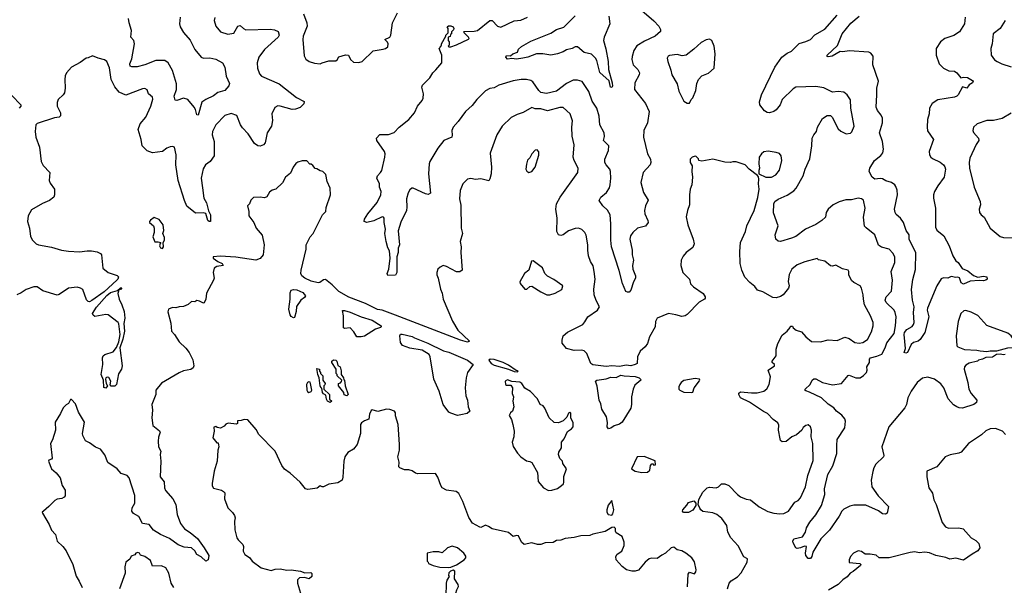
# Model space of a CAD drawing. Extents: x 1839239 to 1929705, y 762242 to 910352.
# Tile 285 of 429: x 1847207 to 1856083, y 857486 to 862583. Entities that reach past the tile are written whole.
import ezdxf

# ---------------------------------------------------------------- set-up
doc = ezdxf.new("R2010")
doc.units = 0

msp = doc.modelspace()

# ---------------------------------------------------------------- linework, layer by layer
at = {"layer": '0CON10XD'}
for points in [[(1849765.8, 862635), (1849795.7, 862555.7), (1849797.5, 862525), (1849763.8, 862435), (1849760, 862405), (1849773, 862257), (1849787, 862227), (1849816.4, 862206.4), (1849865, 862190), (1849915, 862186.7)], [(1849915, 862186.7), (1849935, 862193.3), (1849995, 862213.8), (1850056.4, 862213.6), (1850069.3, 862220.7), (1850085, 862247.5), (1850145, 862267.5), (1850170, 862265), (1850190, 862225), (1850215, 862200), (1850265, 862197.5), (1850295, 862207.5), (1850395, 862303.3), (1850485, 862317.5), (1850506.1, 862323.9), (1850525, 862340), (1850527.5, 862365), (1850521.7, 862381.7), (1850500, 862405), (1850543, 862427), (1850553.3, 862445), (1850566.7, 862555), (1850613.3, 862645)], [(1852793.8, 862685), (1852924.4, 862574.4), (1852970, 862525), (1852983.8, 862495), (1852983.6, 862476.4), (1852936, 862435), (1852838.9, 862391.1), (1852771.7, 862348.3), (1852743.4, 862306.6), (1852728.7, 862251.3), (1852725.6, 862225), (1852737.1, 862175), (1852779.2, 862135), (1852795.8, 862105), (1852792.5, 862085), (1852753.3, 862015), (1852749.4, 861955), (1852848, 861828), (1852880.6, 861755), (1852868, 861655), (1852834.7, 861585.3), (1852830, 861525), (1852865.7, 861375), (1852892.5, 861325), (1852897.1, 861295), (1852890, 861275), (1852826.9, 861205), (1852806.4, 861115), (1852831.1, 861025), (1852873.6, 860956.4), (1852849.2, 860905), (1852838.6, 860865), (1852843.2, 860833.2), (1852870, 860775), (1852872, 860755), (1852847.3, 860722.7), (1852775, 860704), (1852734.5, 860665.5), (1852714.6, 860635.4), (1852708.5, 860605), (1852727.5, 860505), (1852727.5, 860465), (1852740, 860415), (1852731.7, 860368.3), (1852732.9, 860335), (1852758.8, 860275), (1852758.8, 860255), (1852740.5, 860219.5), (1852717.5, 860145), (1852701.7, 860128.3), (1852685, 860127.5), (1852672.5, 860135), (1852640, 860205), (1852612.4, 860322.4), (1852542.9, 860535), (1852535.6, 860595.6), (1852536.7, 860745), (1852530, 860825), (1852507.4, 860867.4), (1852462.5, 860905), (1852431.2, 860955), (1852445.8, 860984.2), (1852495.8, 861025), (1852522.6, 861067.4), (1852530.5, 861095), (1852536.7, 861155), (1852532.5, 861215), (1852525.5, 861235), (1852495, 861275.8), (1852483.3, 861295), (1852482.5, 861325), (1852514.4, 861405), (1852518.6, 861445), (1852471.2, 861495), (1852479.3, 861530.7), (1852475.5, 861565), (1852437.8, 861635), (1852430.9, 861715), (1852408.5, 861785), (1852368.3, 861848.3), (1852337.9, 861935), (1852276.4, 862026.4), (1852235, 862039.2), (1852195, 862038), (1852135, 862009.4), (1852045, 861939.4), (1851955, 861917.5), (1851905, 861927.3), (1851886.4, 861945), (1851833.1, 862023.1), (1851815, 862034.4), (1851775, 862043.8), (1851726.3, 862043.7), (1851655, 862031.5), (1851527.3, 861992.7), (1851485, 861970), (1851445, 861961.9), (1851405, 861941.2), (1851328, 861865), (1851285, 861810), (1851227.1, 861755), (1851161.1, 861665), (1851114.5, 861615), (1851103.3, 861585), (1851106.9, 861543.1), (1851101.2, 861525), (1851030, 861495), (1850975.4, 861424.6), (1850904.5, 861305.5), (1850899.4, 861285), (1850892.9, 861195), (1850909.5, 861020.5), (1850890.7, 861009.3), (1850865, 861013.8), (1850755, 861066.2), (1850742.5, 861065), (1850725, 861050), (1850708.3, 861021.7), (1850692.6, 860967.4), (1850697.7, 860895), (1850694, 860865), (1850642.4, 860757.6), (1850619.1, 860680.9), (1850631.2, 860555), (1850618.8, 860525), (1850617.5, 860485), (1850605.7, 860445), (1850606.4, 860303.6), (1850595, 860282.5), (1850525, 860277.5), (1850521.2, 860295), (1850534, 860335), (1850546.7, 860435), (1850539.3, 860499.3), (1850525, 860527.5), (1850510, 860585), (1850500, 860655), (1850505.7, 860695.7), (1850493.8, 860755), (1850493.3, 860795), (1850487.5, 860805), (1850475, 860806.2), (1850399.7, 860770.3), (1850336.2, 860756.2), (1850312.5, 860765), (1850316.2, 860785), (1850345.8, 860835), (1850430, 860935), (1850463.8, 861005), (1850466.1, 861036.1), (1850450, 861075), (1850450, 861105), (1850426, 861155), (1850432, 861175), (1850460.8, 861205), (1850471.4, 861225), (1850499.5, 861345), (1850501.1, 861375), (1850495, 861396.2), (1850426.2, 861495), (1850423.3, 861515), (1850455, 861547.5), (1850530.7, 861549.3), (1850582.3, 861567.7), (1850628.8, 861615), (1850715, 861683.1), (1850767.1, 861745), (1850792.5, 861805), (1850835.5, 861855), (1850843.6, 861875), (1850846.2, 861915), (1850831.9, 861975), (1850837.6, 861992.4), (1850905, 862057.8), (1850931.4, 862105), (1850959.7, 862130.3), (1851011.5, 862195), (1851012.5, 862262.5), (1850990, 862325), (1850998.3, 862331.7), (1851000, 862345), (1851008.3, 862351.7), (1851010, 862365), (1851050, 862435), (1851050, 862445), (1851070, 862465), (1851070, 862505), (1851061.7, 862518.3), (1851073, 862527), (1851095, 862527.5), (1851115, 862517.5), (1851120, 862505), (1851118.3, 862491.7), (1851100, 862475), (1851100, 862455), (1851091.7, 862448.3), (1851088.3, 862431.7), (1851070, 862425), (1851070, 862395), (1851080, 862385), (1851080, 862355), (1851070, 862345), (1851075, 862340), (1851095, 862340), (1851145, 862356.7), (1851253, 862407), (1851257.5, 862415), (1851253.3, 862425), (1851212.5, 862465), (1851210, 862475), (1851215, 862477.5), (1851305, 862480), (1851335, 862486.7), (1851445, 862576), (1851465.7, 862575.7), (1851515.5, 862525.5), (1851545, 862517.1), (1851665, 862571.9), (1851725, 862580), (1851783.3, 862605)], [(1848653.1, 862606.9), (1848648.1, 862545), (1848655, 862520), (1848685, 862468.6), (1848745, 862398.1), (1848786.5, 862315), (1848843.1, 862245), (1848865, 862237.3), (1848920.6, 862240.6), (1848975, 862228), (1849036.2, 862195), (1849057.5, 862155), (1849067.5, 862075), (1849098.3, 862008.3), (1849093.6, 861986.4), (1849057.5, 861945), (1848994.3, 861925.7), (1848955, 861896), (1848885.8, 861864.2), (1848850, 861840), (1848815, 861722.5), (1848804.4, 861724.4), (1848791.5, 861775), (1848779.6, 861795), (1848724.2, 861865), (1848685, 861876.5), (1848625, 861855.8), (1848608.3, 861858.3), (1848600.6, 861895), (1848620.6, 861955), (1848619.7, 862005), (1848584.6, 862125), (1848544.4, 862195), (1848515, 862215.6), (1848435, 862216.5), (1848335, 862176.4), (1848265, 862159.5), (1848218.6, 862158.6), (1848204.5, 862164.5), (1848201.1, 862185), (1848218.1, 862231.9), (1848242.7, 862365), (1848234.6, 862394.6), (1848210.5, 862425), (1848214.4, 862485), (1848193.1, 862555), (1848188.5, 862595)], [(1848965.7, 862604.3), (1848960, 862575), (1848974, 862525), (1849018.8, 862475), (1849083.8, 862453.8), (1849137.6, 862462.4), (1849173.8, 862525), (1849195, 862531.2), (1849223.2, 862503.2), (1849245, 862493.3), (1849465, 862496.9), (1849505, 862491.4), (1849537.5, 862477.5), (1849545.7, 862445), (1849535.8, 862425), (1849414.3, 862315), (1849364.3, 862245), (1849349.2, 862195), (1849350, 862145), (1849368.6, 862095), (1849385.5, 862075.5), (1849544.7, 862004.7), (1849702.6, 861882.6), (1849772, 861845), (1849770, 861825), (1849735, 861793.3), (1849694.2, 861775.8), (1849662.8, 861772.8), (1849555, 861803.5), (1849534.5, 861805.5), (1849507.8, 861792.2), (1849479.4, 861735), (1849485.4, 861675), (1849476.4, 861625), (1849437.5, 861565), (1849420.6, 861475), (1849405, 861455.8), (1849375, 861444.2), (1849355, 861445.8), (1849325, 861467.8), (1849265.6, 861555), (1849215, 861610), (1849198.5, 861635), (1849165, 861720.9), (1849115, 861738.6), (1849055, 861719.5), (1848975.6, 861635), (1848945, 861576.7), (1848943.3, 861545), (1848959.4, 861485), (1848961.4, 861355), (1848925, 861305.8), (1848883.6, 861276.4), (1848861.7, 861238.3), (1848843.5, 861155), (1848855, 861066.7), (1848868.1, 860975), (1848892.1, 860932.1), (1848910.3, 860860.3), (1848927.5, 860825), (1848927.5, 860765), (1848915, 860764.2), (1848902, 860775), (1848885.8, 860835.8), (1848864.2, 860844.2), (1848791.2, 860841.2), (1848715, 860904), (1848691.4, 860955), (1848635.4, 861135), (1848613.6, 861275), (1848617.8, 861365), (1848603.3, 861433.3), (1848585, 861440), (1848565, 861436.2), (1848535, 861424.4), (1848495, 861396.5), (1848405, 861384.5), (1848355, 861402.9), (1848310, 861445), (1848303.7, 861503.7), (1848274.3, 861595), (1848293.1, 861645), (1848343.7, 861706.3)], [(1852518.9, 862615), (1852526.2, 862545), (1852475.7, 862424.3), (1852470.8, 862395), (1852491.7, 862321.7), (1852511.4, 862205), (1852514, 862135), (1852548, 862015), (1852550, 861985), (1852545, 861972.5), (1852532.5, 861975), (1852521.2, 862031.2), (1852436.6, 862106.6), (1852408.5, 862215), (1852397.5, 862237.5), (1852361.5, 862271.5), (1852296.4, 862286.4), (1852235, 862340), (1852215, 862340), (1852186.7, 862325), (1852135, 862312.2), (1852105, 862293.6), (1852054.5, 862274.5), (1851995, 862263.5), (1851924.2, 862274.2), (1851865, 862274.2), (1851787.5, 862245), (1851743.9, 862236.1), (1851685, 862226.2), (1851645, 862233.3), (1851605, 862228.8), (1851588.8, 862245), (1851595, 862260), (1851631.7, 862258.3), (1851653, 862277), (1851695, 862290), (1851705, 862317.5), (1851729.7, 862340.3), (1851815, 862390), (1851995, 862460.8), (1852045, 862494), (1852112.7, 862517.3), (1852215, 862618.8)], [(1855025, 859672.5), (1855089.4, 859755), (1855101.6, 859825), (1855107.5, 859905), (1855100.4, 859945), (1855090.9, 859965), (1855018.6, 860035), (1855008.9, 860055), (1855018.5, 860085), (1855064.6, 860135.4), (1855075.5, 860235), (1855064.5, 860315), (1855096.9, 860395), (1855095, 860446.7), (1855078, 860478), (1855046.2, 860515), (1854975, 860532.5), (1854950.3, 860550.3), (1854914.4, 860645), (1854836.4, 860706.4), (1854823.6, 860723.6), (1854814.4, 860805), (1854828, 860885), (1854815, 860956.7), (1854795, 860970), (1854765, 860975.7), (1854705, 860960.6), (1854655, 860960), (1854595, 860941.8), (1854539.2, 860915), (1854494.7, 860875.3), (1854476.9, 860845), (1854470, 860805), (1854437.3, 860772.7), (1854382.6, 860737.4), (1854291.4, 860695), (1854205, 860630.6), (1854165, 860613.1), (1854065, 860585.8), (1854045, 860588), (1854024.2, 860605), (1854018.1, 860645), (1854044.2, 860725), (1854003.4, 860843.4), (1854004.5, 860925), (1854015, 860944.2), (1854045, 860966.7), (1854125, 861001.8), (1854185, 861041.5), (1854206.1, 861063.9), (1854269.1, 861175), (1854287.1, 861235), (1854330.4, 861329.6), (1854346.9, 861445), (1854350, 861515), (1854364.4, 861545), (1854390, 861575), (1854398, 861615), (1854445, 861692.5), (1854485, 861720), (1854515, 861720), (1854532.5, 861705), (1854585, 861600), (1854609.5, 861579.5), (1854656.4, 861553.6), (1854695, 861560), (1854707.3, 861572.7), (1854728, 861625), (1854698, 861785), (1854695, 861860), (1854665, 861907.5), (1854635, 861930), (1854585, 861935.8), (1854535, 861930.8), (1854455, 861969.2), (1854385, 861982.5), (1854205, 861974), (1854178.8, 861961.2), (1854080, 861865), (1854063.6, 861816.4), (1854027.7, 861772.3), (1854003.9, 861756.1), (1853965, 861743.8), (1853945, 861746.7), (1853921.2, 861761.2), (1853880, 861815), (1853876.4, 861843.6), (1853894.1, 861905.9), (1854014.6, 862155), (1854078.9, 862245), (1854125, 862280.5), (1854165, 862300.5), (1854232.7, 862367.3), (1854295, 862385.8), (1854335, 862405.8), (1854374.6, 862445.4), (1854465, 862497.1), (1854575.3, 862624.7)], [(1855191.2, 859621.2), (1855180, 859745), (1855184.4, 859765), (1855205, 859792), (1855251.1, 859818.9), (1855264, 859835), (1855269.2, 859855), (1855264.2, 859945), (1855270, 859995), (1855254.4, 860055), (1855247.6, 860152.4), (1855259.1, 860240.9), (1855281.7, 860331.7), (1855285, 860482.5), (1855225.8, 860605), (1855225.8, 860645.8), (1855198, 860685), (1855174.3, 860755), (1855147.5, 860795), (1855108.8, 860828.8), (1855098.8, 860845), (1855094.2, 860875), (1855119.1, 861005), (1855116.3, 861046.3), (1855105, 861081.2), (1855095.4, 861095.4), (1855065, 861116.5), (1855015, 861132.1), (1854985, 861148.9), (1854965, 861152.2), (1854915, 861144.7), (1854890.3, 861165), (1854864.3, 861215), (1854871.1, 861245), (1854913.5, 861315), (1854971.2, 861358.8), (1854986.5, 861383.5), (1854992.9, 861415), (1854985.6, 861485), (1854956.9, 861565), (1854984.6, 861655), (1854985.3, 861695), (1854973.7, 861723.7), (1854939.6, 861765), (1854927.1, 861795), (1854934.6, 861905), (1854932.5, 861965), (1854948.3, 862028.3), (1854898.6, 862175), (1854902, 862255), (1854880.3, 862280.3), (1854860.3, 862290.3), (1854685, 862304), (1854626.8, 862293.2), (1854604.3, 862295.7), (1854530, 862255), (1854495, 862249.2), (1854483.8, 862255), (1854486.2, 862265), (1854579.4, 862350.6), (1854621.6, 862455), (1854698.3, 862551.7), (1854775, 862613.8)], [(1855731.4, 862605), (1855723.8, 862545), (1855680, 862475), (1855628.3, 862441.7), (1855545.8, 862415), (1855507.1, 862385), (1855470, 862325), (1855467.5, 862265), (1855496.4, 862186.4), (1855535, 862146.9), (1855583.1, 862123.1), (1855635, 862119.4), (1855654.6, 862104.6), (1855690.5, 862060.5), (1855715, 862065.6), (1855751.5, 862061.5), (1855797.5, 862035), (1855802.5, 862025), (1855797.5, 862015), (1855767.5, 861995), (1855745, 861967.5), (1855705, 861977.5), (1855667.1, 861905), (1855656.2, 861895), (1855634.3, 861885.7), (1855485, 861860), (1855432.3, 861827.7), (1855408.8, 861785), (1855406, 861735), (1855390.8, 861685), (1855386.2, 861615), (1855391.7, 861581.7), (1855446, 861505), (1855406.2, 861395), (1855408.8, 861365), (1855420, 861345), (1855435, 861333.8), (1855505, 861300), (1855535, 861275.8), (1855548, 861258), (1855554.3, 861235), (1855542, 861165), (1855483.6, 861086.4), (1855453.3, 861035), (1855444.4, 861005), (1855443.3, 860975), (1855463.5, 860885), (1855462, 860715), (1855475.8, 860685.8), (1855538.8, 860635), (1855586.1, 860546.1), (1855617.5, 860455), (1855645, 860410), (1855667.5, 860395), (1855701.7, 860341.7), (1855755, 860320), (1855805, 860278.6), (1855845, 860263.3), (1855895, 860271.9), (1855925.6, 860265.6), (1855928, 860245), (1855917.5, 860235), (1855895, 860230), (1855855.9, 860234.1), (1855775, 860227.5), (1855715, 860200.5), (1855695, 860213.1), (1855677.5, 860257.5), (1855665, 860264.4), (1855645, 860260.7), (1855605, 860269.6), (1855575, 860254.2), (1855535, 860257.5), (1855512.8, 860247.2), (1855475.8, 860185), (1855390, 859985), (1855387.5, 859965), (1855404, 859905), (1855366, 859765), (1855325, 859700), (1855305, 859686.7), (1855265, 859673.3), (1855244.1, 859655.9), (1855210, 859585), (1855195, 859579.2), (1855181.2, 859585), (1855191.2, 859621.2)], [(1856090, 862575), (1856044.2, 862505), (1855983.3, 862455), (1855974.5, 862365.5), (1855962.9, 862325), (1855965.8, 862265), (1855995, 862222.9), (1856018.8, 862205), (1856060, 862185), (1856145, 862157.8)], [(1853245, 861830), (1853260, 861865), (1853275, 861880), (1853303.3, 861945), (1853310.7, 862009.3), (1853327.5, 862045), (1853355, 862077.5), (1853415, 862102.5), (1853467.5, 862145), (1853476, 862275), (1853466, 862345), (1853446.7, 862395), (1853426.4, 862406.4), (1853395, 862402.5), (1853351.2, 862378.8), (1853285, 862316.2), (1853215, 862264), (1853178.8, 862258.8), (1853135, 862268.6), (1853065, 862261.2), (1853053.3, 862255), (1853042.9, 862237.1), (1853048.6, 862205), (1853078.3, 862128.3), (1853085.7, 862085), (1853133.8, 862005), (1853149.3, 861939.3), (1853195, 861850), (1853225, 861830), (1853245, 861830)], [(1848343.7, 861706.3), (1848390.5, 861805), (1848405.9, 861865.9), (1848403.3, 861885), (1848368.8, 861915), (1848355, 861952), (1848335, 861962.2), (1848315, 861960.6), (1848165, 861904.3), (1848105, 861929.2), (1848065, 861978.6), (1848030.4, 862045), (1848017.9, 862147.9), (1847993.3, 862205), (1847971.7, 862221.7), (1847915, 862236.7), (1847865, 862258.8), (1847825, 862238.8), (1847805, 862236), (1847752.2, 862197.8), (1847674.7, 862155.3), (1847629.2, 862105), (1847618.3, 862078.3), (1847614.3, 862045.7), (1847618.6, 861965), (1847610, 861925), (1847598.8, 861905), (1847553.3, 861865), (1847543.9, 861836.1), (1847546.2, 861805), (1847574, 861745), (1847574, 861716), (1847562.5, 861705), (1847522.2, 861697.8), (1847365, 861649.2), (1847354, 861635), (1847345.8, 861575), (1847353.1, 861525), (1847386.4, 861435), (1847400, 861305), (1847419.7, 861269.7), (1847477.5, 861205), (1847473.2, 861133.2), (1847481.3, 861111.3), (1847520.8, 861055), (1847521.4, 861005), (1847514.2, 860985), (1847476.8, 860953.2), (1847412.1, 860927.9), (1847315, 860870), (1847284.3, 860815), (1847277.5, 860765), (1847294.4, 860705), (1847305, 860630), (1847322.5, 860595), (1847354.6, 860564.6), (1847375.4, 860555.4), (1847493.6, 860533.6), (1847585, 860505.5), (1847648.3, 860498.3), (1847745, 860490.4), (1847815, 860501.2), (1847855, 860501.1), (1847905, 860491.9), (1847937.1, 860477.1), (1847944, 860465), (1847958, 860345), (1848004.5, 860304.5), (1848085, 860277.5), (1848098, 860265), (1848092.5, 860245), (1848082.9, 860235), (1847968.2, 860131.8), (1847858.3, 860051.7), (1847835, 860041.8), (1847824.4, 860044.4), (1847810.2, 860060.2), (1847775, 860152.2), (1847755, 860164.6), (1847725, 860171.6), (1847646, 860165), (1847562.8, 860107.2), (1847545, 860100.8), (1847415, 860141.3), (1847365.3, 860175.3), (1847335, 860176.8), (1847265, 860152.7), (1847219, 860121), (1847180.8, 860105)], [(1847135, 861900), (1847216.7, 861815), (1847216.7, 861805), (1847203.3, 861785)], [(1854336.4, 858913.6), (1854315, 858932), (1854293, 858927), (1854271.2, 858908.8), (1854257, 858883), (1854208.7, 858841.3), (1854166.2, 858825), (1854115, 858782.5), (1854080.5, 858780.5), (1854065, 858792.5), (1854061.2, 858805), (1854046, 858885), (1854049.5, 858929.5), (1854041.7, 858951.7), (1853999.1, 858979.1), (1853949.2, 859035), (1853913, 859053), (1853787.1, 859137.1), (1853704.3, 859175), (1853688.8, 859205), (1853691.2, 859218.8), (1853705, 859228.8), (1853805, 859220), (1853855, 859221.9), (1853914.3, 859235.7), (1853943, 859257), (1853962.5, 859295), (1853973.8, 859365), (1853953.3, 859425), (1854010, 859465), (1854010, 859475), (1853990, 859495), (1853990, 859505), (1854026, 859555), (1854026, 859615), (1854040, 859665), (1854079.7, 859740.3), (1854126.7, 859775), (1854151.7, 859808.3), (1854155, 859820), (1854175, 859820), (1854180, 859805), (1854206.7, 859785), (1854255, 859770.8), (1854294.3, 859724.3), (1854345, 859682.5), (1854425, 859680), (1854495, 859698), (1854575, 859693.3), (1854645, 859722), (1854685, 859710), (1854735, 859674.3), (1854775, 859668.6), (1854806.6, 859673.4), (1854849.1, 859700.9), (1854885, 859770), (1854900.8, 859825), (1854900.8, 859855), (1854877.1, 859915), (1854822, 860015), (1854812.2, 860065), (1854812, 860105), (1854794.2, 860164.2), (1854782.5, 860185), (1854725, 860216.2), (1854705, 860233.8), (1854682.5, 860285), (1854682.5, 860315), (1854675.9, 860325.9), (1854625, 860336.7), (1854565, 860370), (1854535, 860363.3), (1854515, 860366.2), (1854465, 860406.7), (1854408.3, 860418.3), (1854395, 860430), (1854285, 860401.2), (1854215.8, 860374.2), (1854168.8, 860335), (1854142.3, 860287.7), (1854134.2, 860225), (1854144, 860185), (1854138, 860165), (1854090, 860105), (1854065, 860088.8), (1854025, 860076.2), (1853995, 860078.8), (1853905, 860130.8), (1853857, 860147), (1853835, 860180), (1853790, 860215), (1853745, 860263.3), (1853716.2, 860325), (1853702.5, 860385), (1853699.2, 860495), (1853705.8, 860575), (1853748.8, 860675), (1853762, 860725), (1853826.9, 860865), (1853859.8, 860980.2), (1853872.5, 861055), (1853866.7, 861105), (1853870, 861145), (1853867, 861167), (1853858.3, 861178.3), (1853782.5, 861235), (1853746.1, 861276.1), (1853665, 861303.8), (1853635, 861301.2), (1853615, 861296.2), (1853565, 861300.8), (1853455, 861326.2), (1853355, 861307.5), (1853330, 861315), (1853325, 861330), (1853305, 861350), (1853295, 861352.5), (1853270, 861345), (1853250, 861325), (1853250, 861295), (1853270, 861265), (1853267.5, 861215), (1853273.3, 861165), (1853266, 861095), (1853252.5, 861055), (1853245.6, 861005), (1853245.6, 860915), (1853227.5, 860865), (1853216.1, 860806.1), (1853230, 860735), (1853279.2, 860605), (1853287.3, 860562.7), (1853275, 860531.2), (1853215, 860486), (1853187.3, 860452.7), (1853170, 860415), (1853168.3, 860368.3), (1853186.2, 860305), (1853243.8, 860245), (1853255, 860202.5), (1853282.5, 860175), (1853367.5, 860115), (1853387, 860087), (1853387.5, 860075), (1853380, 860065), (1853330.9, 860039.1), (1853225, 859926.2), (1853205, 859914), (1853175, 859908), (1853122.7, 859922.7), (1853055, 859936), (1852955, 859893.3), (1852938.8, 859865), (1852934.3, 859815), (1852884.2, 859725), (1852865, 859663.8), (1852845, 859636), (1852800, 859595), (1852776.2, 859545), (1852772, 859485), (1852756.2, 859475), (1852715, 859464.8), (1852675, 859468.9), (1852615, 859458.3), (1852545, 859463.9), (1852495, 859459.1), (1852372.4, 859472.4), (1852355.6, 859485), (1852320, 859575), (1852295, 859599.2), (1852275, 859605.6), (1852205, 859601.5), (1852135, 859620.8), (1852098.3, 859668.3), (1852097.1, 859695), (1852107.1, 859735), (1852145, 859766.5), (1852282.5, 859835), (1852301.7, 859861.7), (1852327.5, 859905), (1852414.4, 859965), (1852434.4, 859995), (1852402.8, 860052.8), (1852386.5, 860105), (1852383.4, 860155), (1852394.4, 860245), (1852386.5, 860315), (1852375.6, 860365), (1852352.2, 860405), (1852334.4, 860455), (1852327.3, 860505), (1852329.4, 860555), (1852312.7, 860642.7), (1852302, 860665), (1852275, 860694), (1852244.5, 860704.5), (1852215, 860701.1), (1852155, 860679.4), (1852105, 860644.2), (1852085, 860639.2), (1852065, 860644), (1852050, 860675), (1852051.1, 860795), (1852039.2, 860875), (1852045.9, 860924.1), (1852080, 860985), (1852238.6, 861205), (1852242.9, 861245), (1852205.6, 861315), (1852197.8, 861345), (1852205.4, 861455), (1852187.5, 861535), (1852184.5, 861615), (1852191.2, 861671.2), (1852168.6, 861735), (1852105, 861792), (1852075, 861790.8), (1851965, 861761.9), (1851905, 861778.9), (1851855, 861780), (1851825, 861792), (1851745, 861746), (1851691.2, 861728.8), (1851637.7, 861702.3), (1851556.7, 861625), (1851508.8, 861545), (1851449.7, 861380.3), (1851460.8, 861255), (1851456, 861195), (1851445, 861150), (1851435, 861130), (1851365, 861150), (1851315, 861143.3), (1851275, 861152.5), (1851245, 861147.5), (1851203.3, 861105), (1851178.8, 861045), (1851172.3, 860967.7), (1851182.7, 860912.7), (1851188.1, 860705), (1851197.5, 860655), (1851178.8, 860585), (1851188, 860535), (1851184.2, 860485), (1851196.7, 860325), (1851175, 860311.2), (1851145, 860311.2), (1851055, 860360), (1851025, 860366.7), (1850996.4, 860353.6), (1850976.7, 860335), (1850966.2, 860305), (1850966.2, 860285), (1850978.8, 860255), (1851000, 860155), (1851015, 860120), (1851024, 860065), (1851107.4, 859867.4), (1851157.1, 859785), (1851263.3, 859685), (1851244.2, 859675.8), (1851179.4, 859695), (1850595, 859921), (1850475, 859964.8), (1850432.7, 859972.7), (1850325, 860025.7), (1850175, 860082.2), (1850084.4, 860135), (1850025, 860194), (1849965, 860242), (1849945, 860240), (1849913.8, 860216.2), (1849898.1, 860211.9), (1849835, 860225.9), (1849777.1, 860255), (1849750.9, 860275), (1849741.1, 860295), (1849745, 860326.7), (1849788.6, 860515), (1849790.6, 860555), (1849824.3, 860625), (1849853.4, 860656.6), (1849936.7, 860825), (1849966.2, 860855), (1849970.7, 860889.3), (1850008.8, 861005), (1850006.4, 861066.4), (1849977.5, 861125), (1849967, 861187), (1849940, 861215), (1849915, 861220), (1849885, 861240), (1849871.7, 861241.7), (1849848.3, 861268.3), (1849835, 861280), (1849821.7, 861281.7), (1849795, 861310), (1849755, 861310), (1849715, 861300), (1849695, 861287.5), (1849672.5, 861255), (1849649.3, 861200.7), (1849604.4, 861165.6), (1849577.7, 861112.3), (1849515, 861057.5), (1849483.9, 861046.1), (1849460.5, 861029.5), (1849435, 860987.5), (1849415, 860976.7), (1849375, 860982.5), (1849315, 860980), (1849291.7, 860958.3), (1849280, 860925), (1849260, 860905), (1849272.5, 860855), (1849273.8, 860815), (1849318.8, 860755), (1849340, 860705), (1849392.3, 860642.3), (1849412, 860555), (1849400.6, 860465), (1849375, 860431.1), (1849335, 860416.7), (1849155, 860444.2), (1849015, 860453.1), (1848950, 860445), (1848950, 860435), (1848993.3, 860403.3), (1849032.5, 860385), (1849041.7, 860368.3), (1848985, 860360), (1848961.2, 860345), (1848951.2, 860305), (1848958.8, 860255), (1848954, 860235), (1848892.4, 860117.6), (1848883.8, 860065), (1848869.3, 860030.7), (1848865, 860027.5), (1848827.7, 860047.7), (1848805, 860052.5), (1848785, 860040), (1848755, 860042.5), (1848725, 860017.5), (1848685, 860000), (1848645, 859996.7), (1848615, 859986.7), (1848585, 859988.8), (1848550, 859975), (1848541.7, 859951.7), (1848569.3, 859849.3), (1848576.7, 859775), (1848603.3, 859745), (1848645, 859680), (1848704.2, 859624.2), (1848736.2, 859585), (1848768.8, 859518.8), (1848775.8, 859465), (1848770, 859445), (1848748.8, 859431.2), (1848685, 859418), (1848645, 859402), (1848485, 859306.7), (1848433.3, 859245), (1848433.3, 859205), (1848398.8, 859115), (1848405.7, 859065), (1848399.2, 858995), (1848408.6, 858925), (1848467.5, 858877.5), (1848474, 858865), (1848459.4, 858820.6), (1848455.4, 858785), (1848458.8, 858735), (1848478.8, 858695), (1848472.5, 858665), (1848480, 858605), (1848474.2, 858465), (1848508.8, 858418.8), (1848511.4, 858365), (1848521.7, 858341.7), (1848587.5, 858265), (1848613.9, 858213.9), (1848628, 858125), (1848656.7, 858043.3), (1848693.8, 857995), (1848745, 857962), (1848809.1, 857909.1), (1848870.8, 857825), (1848912, 857755), (1848905.8, 857715), (1848885, 857704), (1848841.7, 857741.7), (1848803.4, 857763.4), (1848785, 857796.2), (1848755, 857824.2), (1848689.8, 857829.8), (1848635, 857849.5), (1848556.6, 857906.6), (1848475, 857943.5), (1848412.9, 857982.9), (1848375, 858034.5), (1848314.4, 858044.4), (1848282, 858105), (1848232.5, 858132.5), (1848218.6, 858155), (1848222.5, 858185), (1848245.7, 858225), (1848245.9, 858295), (1848194.8, 858455), (1848176.9, 858475), (1848123, 858493), (1848085, 858535.5), (1848002.9, 858592.9), (1847975, 858663.3), (1847935, 858712.5), (1847890, 858730), (1847835, 858770.8), (1847799.3, 858789.3), (1847776.2, 858835), (1847772.5, 858855), (1847790, 858955), (1847736.2, 859045), (1847710.5, 859120.5), (1847675, 859160), (1847665, 859160), (1847646.4, 859123.6), (1847625, 859113.3), (1847598, 859085), (1847575.7, 859034.3), (1847526, 858955), (1847530.8, 858885), (1847503, 858797), (1847484.2, 858765), (1847499.3, 858630.7), (1847495, 858622.5), (1847470, 858615), (1847467.5, 858605), (1847492.5, 858535), (1847535, 858500), (1847570.8, 858455), (1847591.2, 858385), (1847616.7, 858345), (1847616.4, 858293.6), (1847609.3, 858280.7), (1847588.3, 858268.3), (1847545, 858262.5), (1847525, 858250), (1847471.2, 858195), (1847420.6, 858155), (1847410.8, 858145), (1847412, 858135), (1847474.2, 858035), (1847493.4, 857983.4), (1847530.6, 857945), (1847544.3, 857885), (1847595.5, 857835.5), (1847625, 857796.7), (1847686.7, 857675), (1847717.6, 857567.6), (1847744.4, 857525), (1847769.5, 857465)], [(1856145, 861740), (1856065, 861692.9), (1855985, 861675.8), (1855924.1, 861675.9), (1855837.5, 861645), (1855803.8, 861615), (1855798.8, 861585), (1855805.8, 861565.8), (1855850, 861515), (1855853.3, 861495), (1855830.3, 861459.7), (1855772.9, 861335), (1855765.7, 861295), (1855770.6, 861245), (1855812.5, 861075), (1855864, 860945), (1855868, 860915), (1855856.2, 860875), (1855858.8, 860845), (1855873.3, 860825), (1855901.2, 860805), (1855955.7, 860705.7), (1856045, 860630), (1856075, 860620.8), (1856165, 860618.8)], [(1851796.1, 861206.1), (1851825, 861214), (1851853.3, 861255), (1851888.3, 861361.7), (1851887.5, 861392.5), (1851871.7, 861411.7), (1851855, 861407.5), (1851824.2, 861375.8), (1851805, 861337.5), (1851785, 861317.5), (1851775, 861280), (1851770, 861235), (1851777.7, 861217.7), (1851796.1, 861206.1)], [(1853933, 861163), (1853985, 861163.3), (1854022.5, 861185), (1854055, 861227.5), (1854076.7, 861315), (1854072.5, 861355), (1854055, 861377.5), (1854025, 861387.5), (1853955, 861398), (1853915, 861393.8), (1853893.3, 861375), (1853873.8, 861345), (1853870, 861285), (1853877.5, 861245), (1853870, 861225), (1853870, 861195), (1853933, 861163)], [(1848495, 860522.5), (1848502.5, 860535), (1848500, 860575), (1848512.5, 860595), (1848511.7, 860621.7), (1848497.5, 860655), (1848506.7, 860685), (1848500, 860735), (1848465, 860782.5), (1848420.7, 860799.3), (1848385, 860777.5), (1848377.5, 860765), (1848377.5, 860755), (1848412.5, 860725), (1848420, 860705), (1848420, 860665), (1848406.7, 860625), (1848425, 860580), (1848455, 860582.5), (1848480, 860575), (1848472.5, 860567.5), (1848467.5, 860545), (1848477, 860527), (1848495, 860522.5)], [(1851985, 860104), (1852035, 860118.8), (1852095, 860153.3), (1852102.5, 860185), (1852022.3, 860242.3), (1851965, 860271.2), (1851942, 860295), (1851918.6, 860348.6), (1851835, 860410), (1851821.7, 860408.3), (1851797.5, 860325), (1851757.5, 860295), (1851715, 860220), (1851717.5, 860205), (1851760, 860155), (1851780, 860155), (1851805, 860177.5), (1851825, 860182.5), (1851905, 860130), (1851960, 860105), (1851985, 860104)], [(1847985, 859262.5), (1847965, 859270), (1847962.5, 859335), (1847940.5, 859385), (1847955.6, 859475), (1847953.4, 859536.6), (1847958.8, 859555), (1847973.3, 859565), (1848049.7, 859590.3), (1848080.7, 859629.3), (1848100.9, 859679.1), (1848113.5, 859745), (1848101.7, 859841.7), (1848094.5, 859855), (1848005, 859922.1), (1847983.1, 859926.9), (1847885, 859909.2), (1847869.5, 859919.5), (1847864.2, 859935), (1847898.1, 859991.9), (1847991.4, 860098.6), (1848025.5, 860124.5), (1848087.5, 860142.5), (1848115, 860166.7), (1848127, 860167), (1848115, 860153.3), (1848100, 860150), (1848091.2, 860115), (1848102.9, 860065), (1848129.2, 860015), (1848149.4, 859955), (1848154.4, 859895), (1848145.7, 859845), (1848151.1, 859775), (1848137.5, 859705), (1848110, 859625), (1848130, 859465), (1848123.8, 859435), (1848097.7, 859392.3), (1848080, 859295), (1848065, 859280), (1848030.7, 859280.7), (1848022.5, 859292.5), (1848027.5, 859325), (1848009.3, 859359.3), (1847995, 859362.5), (1847983.6, 859356.4), (1847980, 859345), (1847987.5, 859305), (1847997.5, 859285), (1847985, 859262.5)], [(1849675, 859896.7), (1849655, 859908.8), (1849644.3, 859925), (1849632.5, 859975), (1849645.4, 860064.6), (1849645, 860122.5), (1849654.4, 860145), (1849675, 860152.7), (1849705, 860148.3), (1849760, 860125), (1849784.4, 860095), (1849775, 860080), (1849740.6, 860055), (1849701.1, 859998.9), (1849698.1, 859955), (1849685, 859900), (1849675, 859896.7)], [(1850285, 859724.6), (1850245, 859726.7), (1850219.3, 859769.3), (1850185, 859805.2), (1850135, 859801.1), (1850125.7, 859805.7), (1850125.5, 859915), (1850118, 859962), (1850135, 859963.6), (1850185, 859949), (1850285, 859904.5), (1850385, 859874.3), (1850466, 859825), (1850466.7, 859815), (1850459.7, 859810.3), (1850415, 859794.3), (1850315, 859731.9), (1850285, 859724.6)], [(1855925, 859594.2), (1855955, 859600.6), (1856015, 859598.8), (1856115, 859625.4), (1856165, 859629.2), (1856174.4, 859635.6), (1856181.1, 859655), (1856169.2, 859699.2), (1856145, 859734), (1856115, 859759.2), (1855925, 859826.2), (1855845, 859918.8), (1855785, 859948.8), (1855737, 859963), (1855719.3, 859960.7), (1855692.5, 859935), (1855668.1, 859865), (1855649.2, 859735), (1855656, 859645), (1855665, 859634.2), (1855725, 859612), (1855835, 859606.5), (1855865, 859597.8), (1855925, 859594.2)], [(1851155, 859017.8), (1851095, 859036), (1851077.1, 859047.1), (1851024.1, 859114.1), (1850990, 859235), (1850940.6, 859345), (1850906.1, 859545), (1850896.9, 859566.9), (1850835, 859604), (1850723.6, 859623.6), (1850656.9, 859646.9), (1850640, 859675), (1850634.3, 859735.7), (1850641.2, 859748.8), (1850655, 859749.6), (1850745, 859729.3), (1850765.4, 859715), (1850885, 859668.6), (1851028.6, 859598.6), (1851075, 859588), (1851243.5, 859515), (1851293.8, 859475), (1851245, 859402.5), (1851232.7, 859357.3), (1851222.5, 859265), (1851228.6, 859195), (1851244.3, 859155), (1851250.6, 859095), (1851265.6, 859055), (1851240, 859035), (1851185, 859022.5), (1851155, 859017.8)], [(1856090, 859565), (1856075, 859562.5), (1856045, 859570), (1856013.6, 859566.4), (1855975, 859541.2), (1855915, 859538.8), (1855885, 859523.3), (1855850, 859515), (1855840, 859505), (1855765, 859488.1), (1855735, 859471.4), (1855724.4, 859455), (1855721.4, 859435), (1855754.3, 859314.3), (1855764, 859255), (1855783.8, 859215), (1855833.8, 859155), (1855831.2, 859135), (1855807.5, 859115), (1855705, 859082.5), (1855675, 859084.2), (1855655.6, 859095.6), (1855625, 859114), (1855577, 859167), (1855538.1, 859265), (1855511.2, 859301.2), (1855455, 859342.5), (1855395, 859361.1), (1855345, 859351.4), (1855297.5, 859315), (1855243.1, 859235), (1855213.9, 859176.1), (1855200, 859115), (1855185.6, 859085), (1855041.9, 858915), (1854978, 858735), (1854995.9, 858655.9), (1854993.8, 858645), (1854925, 858578.8), (1854905.7, 858545), (1854897, 858513), (1854884.2, 858435), (1854890, 858375), (1854945, 858293.8), (1855037.6, 858197.6), (1855027.1, 858135), (1855012.2, 858127.8), (1854985, 858130.6), (1854947.4, 858157.4), (1854835, 858208.5), (1854725, 858208.1), (1854690.3, 858199.7), (1854635, 858171.4), (1854618.6, 858155), (1854595, 858110), (1854507.8, 857982.2), (1854428, 857905), (1854356.4, 857783.6), (1854348.8, 857745), (1854335, 857726.7), (1854315, 857727.5), (1854293.8, 857755), (1854290, 857775), (1854300, 857835), (1854280.7, 857839.3), (1854247, 857823), (1854215, 857817.5), (1854202.5, 857825), (1854178.3, 857868.3), (1854176.7, 857885), (1854186.4, 857903.6), (1854265, 857923.3), (1854290.5, 857965), (1854300.8, 858005), (1854328.5, 858055), (1854385, 858120), (1854435, 858204.2), (1854466.4, 858305), (1854462.7, 858355), (1854493.6, 858485), (1854537.1, 858562.9), (1854571.8, 858675), (1854572.7, 858745), (1854575, 858798.8), (1854644.4, 858905), (1854650, 858965), (1854645.7, 858985.7), (1854618.7, 859018.7), (1854570, 859055), (1854545.7, 859085), (1854495, 859119.1), (1854435, 859174.4), (1854328, 859228), (1854295, 859237.5), (1854286, 859245), (1854287.1, 859255), (1854333.5, 859295), (1854350, 859335), (1854365, 859348.1), (1854385, 859346.9), (1854445, 859312.5), (1854535, 859292.5), (1854615, 859305.6), (1854675, 859376), (1854685, 859380.8), (1854744.5, 859354.5), (1854785, 859357.1), (1854815, 859376.9), (1854840, 859405), (1854846, 859425), (1854843.3, 859455), (1854867.5, 859495), (1854867.5, 859525), (1854876.7, 859535), (1854935, 859550.3), (1854979.7, 859570.3), (1855008.9, 859625), (1855025, 859672.5)], [(1850005, 859133.3), (1849982.5, 859145), (1849972.5, 859165), (1849968.3, 859198.3), (1849945, 859212), (1849936.7, 859225), (1849931.7, 859261.7), (1849925, 859263.3), (1849915, 859282.5), (1849907.5, 859355), (1849894, 859385), (1849885, 859440), (1849910, 859435), (1849910, 859415), (1849920, 859405), (1849920, 859395), (1849940, 859375), (1849940, 859335), (1849960, 859305), (1849958.3, 859291.7), (1849950, 859285), (1849950, 859255), (1850000, 859205), (1850000, 859165), (1850020, 859145), (1850005, 859133.3)], [(1850155, 859192.5), (1850131.7, 859201.7), (1850130, 859225), (1850080, 859285), (1850080, 859305), (1850098.3, 859311.7), (1850108.3, 859321.7), (1850110, 859335), (1850070, 859375), (1850070, 859385), (1850060, 859395), (1850060, 859435), (1850020, 859495), (1850020, 859505), (1850035, 859518), (1850057.5, 859515), (1850065.6, 859505), (1850075.9, 859465.9), (1850095.7, 859455), (1850105, 859420), (1850105.8, 859385.8), (1850125, 859356.7), (1850128.3, 859338.3), (1850135.7, 859335), (1850140, 859285), (1850166.7, 859205), (1850155, 859192.5)], [(1851695, 859410), (1851700, 859415), (1851695, 859420), (1851681.7, 859421.7), (1851615, 859470), (1851565, 859493.3), (1851485, 859522.5), (1851447, 859523), (1851437.5, 859515), (1851458, 859485), (1851485, 859470), (1851613.8, 859433.8), (1851665, 859413.3), (1851695, 859410)], [(1852515, 858897.5), (1852503.3, 858915), (1852506.4, 858953.6), (1852496.7, 859005), (1852454.3, 859075), (1852445, 859122.5), (1852430.8, 859155), (1852411.7, 859281.7), (1852398, 859325), (1852410, 859335), (1852492.8, 859347.2), (1852535, 859361.4), (1852585, 859360.3), (1852625, 859380.6), (1852655, 859373.5), (1852755, 859368.3), (1852790, 859355), (1852803.8, 859345), (1852806.2, 859335), (1852751.7, 859288.3), (1852735.8, 859255), (1852721.4, 859185), (1852723.6, 859116.4), (1852715, 859082.5), (1852638.8, 858955), (1852615, 858938.8), (1852566.4, 858923.6), (1852535, 858902.5), (1852515, 858897.5)], [(1853265, 859223.3), (1853275, 859227.5), (1853286.7, 859265), (1853335, 859327.5), (1853338.8, 859335), (1853333.8, 859345), (1853295, 859350), (1853195, 859332), (1853170, 859315), (1853156.7, 859295), (1853147.5, 859275), (1853147.5, 859255), (1853157.5, 859245), (1853195, 859226), (1853265, 859223.3)], [(1849815, 859224.5), (1849835, 859232.7), (1849839.5, 859245), (1849830, 859305), (1849825, 859316.5), (1849815, 859320), (1849800.6, 859315), (1849792.9, 859295), (1849794.6, 859244.6), (1849801.7, 859231.7), (1849815, 859224.5)], [(1851975, 858340), (1852005, 858343.3), (1852055, 858360), (1852092.5, 858385), (1852108.3, 858401.7), (1852113, 858417), (1852113.6, 858466.4), (1852136.4, 858536.4), (1852103, 858583), (1852100, 858605), (1852075, 858630), (1852063.3, 858665), (1852067.5, 858685), (1852090, 858725), (1852091.2, 858775), (1852113.8, 858805), (1852145, 858872.5), (1852182.5, 858895), (1852196, 858915), (1852195, 858950), (1852176.2, 858995), (1852176.1, 859036.1), (1852165, 859042.5), (1852155, 859037.5), (1852138.8, 859001.2), (1852105, 858967.5), (1852065, 858950), (1852025, 858952.5), (1851978.8, 858995), (1851942.3, 859082.3), (1851925, 859102.5), (1851897.5, 859115), (1851875, 859167.5), (1851811.3, 859231.3), (1851761.7, 859261.7), (1851735, 859303.3), (1851715, 859316.7), (1851645, 859323.3), (1851605, 859338), (1851582.9, 859327.1), (1851585, 859296.7), (1851595, 859290.8), (1851635, 859290), (1851650, 859265), (1851646.7, 859215), (1851657.5, 859185), (1851652.5, 859145), (1851662.5, 859095), (1851650, 859055), (1851630.7, 859039.3), (1851620, 859015), (1851639.5, 858979.5), (1851652.9, 858935), (1851665.8, 858875), (1851662, 858825), (1851647.8, 858775), (1851656.9, 858736.9), (1851695.7, 858675.7), (1851723.8, 858645), (1851775, 858606.7), (1851805, 858602.5), (1851825, 858592.5), (1851873.9, 858503.9), (1851882.3, 858422.3), (1851930, 858365), (1851975, 858340)], [(1851432.5, 858015), (1851405, 858028.8), (1851365, 858007.5), (1851355, 858008.8), (1851287.5, 858045), (1851255, 858097.5), (1851202.8, 858242.8), (1851165.6, 858315), (1851140.9, 858330.9), (1851055, 858344.5), (1851016.9, 858365), (1851003.1, 858385), (1850975, 858461.2), (1850955, 858493.3), (1850795, 858491.2), (1850775, 858496.7), (1850745, 858517.5), (1850715, 858526.7), (1850677, 858527), (1850633.8, 858545), (1850626.2, 858555), (1850628.1, 858595), (1850615.8, 858645), (1850630, 858705), (1850631.1, 858755), (1850620, 858935), (1850594.4, 859014.4), (1850595, 859040), (1850586.7, 859055), (1850545, 859069.4), (1850515, 859072.2), (1850435, 859051.4), (1850385, 859068.8), (1850375, 859062.5), (1850361.1, 859028.9), (1850355.9, 858984.1), (1850315, 858967.8), (1850289.4, 858950.6), (1850280, 858935), (1850280.6, 858855), (1850248.8, 858755), (1850215, 858713.8), (1850166.1, 858683.9), (1850137, 858643), (1850129.4, 858605), (1850120.5, 858459.5), (1850112.9, 858435), (1850075, 858408.5), (1849995, 858397.5), (1849945, 858372.2), (1849932.5, 858372.5), (1849915, 858383.3), (1849888.8, 858361.2), (1849805, 858349.4), (1849784, 858355), (1849735.4, 858415.4), (1849645, 858498), (1849595, 858531.4), (1849570.9, 858565), (1849510, 858695), (1849363.3, 858845), (1849338.8, 858888.8), (1849265, 858977.5), (1849231.7, 858981.7), (1849205, 858970), (1849171.7, 858968.3), (1849170, 858945), (1849161.7, 858938.3), (1849085, 858946.7), (1849065, 858937.5), (1849050.7, 858919.3), (1849016.4, 858903.6), (1848987.5, 858907.5), (1848975, 858917.5), (1848958.3, 858911.7), (1848960, 858875), (1848947.5, 858815), (1848985, 858770), (1848995, 858770), (1849002.5, 858735), (1848993.3, 858705), (1848985.8, 858605.8), (1848960.6, 858515), (1848941.2, 858405), (1848943.6, 858383.6), (1848955, 858362.5), (1849025, 858342.5), (1849045, 858332.5), (1849055, 858320), (1849054.1, 858264.1), (1849082, 858185), (1849125, 858143.3), (1849143.8, 858115), (1849148.8, 858095), (1849143.8, 858065), (1849146, 857985), (1849166, 857915), (1849176.2, 857895), (1849218, 857855), (1849224.2, 857835), (1849220.5, 857795), (1849237.5, 857765), (1849277.8, 857737.8), (1849303.3, 857705), (1849382.5, 857645), (1849475, 857619.2), (1849508.8, 857631.2), (1849555, 857634.6), (1849615, 857621.8), (1849653.1, 857626.9), (1849740, 857615), (1849778.3, 857598.3), (1849831.7, 857601.7), (1849841.7, 857591.7), (1849840, 857565), (1849816.4, 857543.6), (1849775, 857557.5), (1849730, 857555), (1849712.5, 857535), (1849712.5, 857505), (1849737.5, 857415)], [(1853586.7, 857455), (1853602.5, 857505), (1853622.1, 857527.9), (1853678.3, 857561.7), (1853711.9, 857598.1), (1853764, 857695), (1853768.8, 857725), (1853735, 857743.8), (1853683, 857843), (1853619.2, 857915), (1853591.9, 857965), (1853582.2, 858025), (1853537.4, 858087.4), (1853492.9, 858122.9), (1853455, 858139.6), (1853365, 858151.2), (1853346.7, 858165), (1853337.5, 858182.5), (1853322.5, 858215), (1853329.5, 858260.5), (1853366.7, 858325), (1853405, 858363.3), (1853425, 858371.2), (1853485, 858363.8), (1853506.1, 858373.9), (1853535, 858400), (1853565, 858400), (1853600, 858385), (1853676.7, 858305), (1853704.3, 858284.3), (1853755, 858263.8), (1853795, 858256.7), (1853873.4, 858193.4), (1853952, 858152), (1854005, 858135.6), (1854059.4, 858129.4), (1854096.3, 858133.7), (1854138.8, 858155), (1854193.8, 858235), (1854225, 858250), (1854246, 858275), (1854291.3, 858375), (1854312.9, 858475), (1854359.1, 858610.9), (1854357.5, 858765), (1854340.8, 858825), (1854344.3, 858885), (1854336.4, 858913.6)], [(1856095, 858844), (1856065.8, 858875), (1856005, 858898.1), (1855954.3, 858895.7), (1855915, 858878), (1855877.9, 858842.1), (1855760, 858765), (1855693.3, 858685), (1855674.2, 858675.8), (1855595, 858663.1), (1855550, 858645), (1855474.2, 858555), (1855383.8, 858515), (1855384.1, 858464.1), (1855403.8, 858365), (1855435, 858316.7), (1855446.8, 858255), (1855469.2, 858215), (1855521.7, 858051.7), (1855553.1, 858013.1), (1855579.1, 858000.9), (1855674.2, 858004.2), (1855712.5, 857995), (1855784.1, 857914.1), (1855825, 857890), (1855852.7, 857862.7), (1855862, 857825), (1855845, 857797.5), (1855791.7, 857768.3), (1855715.9, 857714.1), (1855645, 857730), (1855592.6, 857722.6), (1855555, 857736.9), (1855465, 857756.2), (1855408.3, 857778.3), (1855365, 857783.8), (1855315, 857780), (1855275, 857787.1), (1855235, 857782.9), (1855045, 857734.2), (1854955, 857732.5), (1854927, 857757), (1854875, 857767.5), (1854828.3, 857768.3), (1854795, 857790), (1854765, 857796.7), (1854724.2, 857775.8), (1854697.5, 857745), (1854683.3, 857715), (1854685, 857692.5), (1854781.7, 857681.7), (1854790, 857675), (1854787.5, 857665), (1854719.5, 857610.5), (1854694.6, 857595.4), (1854665, 857562), (1854626.2, 857535), (1854585.6, 857494.4), (1854497.9, 857442.1)], [(1852815, 858502.5), (1852865, 858504.3), (1852887.5, 858525), (1852893.6, 858566.4), (1852905, 858580), (1852915, 858580), (1852925, 858570), (1852938.3, 858571.7), (1852937, 858607), (1852835, 858647.1), (1852773.3, 858645), (1852723.3, 858535), (1852755, 858515.8), (1852815, 858502.5)], [(1852545, 858117.5), (1852555, 858130), (1852562.5, 858165), (1852545, 858250), (1852513, 858207), (1852500, 858165), (1852501.2, 858145), (1852513.3, 858125), (1852545, 858117.5)], [(1853235, 858141.2), (1853192.1, 858142.1), (1853182.5, 858155), (1853184.4, 858165.6), (1853222.5, 858207.5), (1853235, 858232.5), (1853285, 858246.7), (1853303.3, 858225), (1853302.5, 858205), (1853275, 858163.3), (1853235, 858141.2)], [(1853226.1, 857473.9), (1853232.3, 857587.7), (1853245, 857603.3), (1853289.3, 857590.7), (1853302.7, 857607.3), (1853304.3, 857625), (1853289.1, 857699.1), (1853265, 857733.3), (1853212.5, 857775), (1853175.8, 857795.8), (1853135, 857805.8), (1853105, 857828.6), (1853078.8, 857825), (1853030, 857775), (1852995, 857758), (1852955, 857727.5), (1852905, 857731.9), (1852881.2, 857725), (1852844.3, 857695), (1852786.8, 857623.2), (1852755, 857612.5), (1852725.8, 857614.2), (1852677, 857627), (1852637.5, 857655), (1852583.1, 857715), (1852580, 857745), (1852594.3, 857765.7), (1852636.2, 857795), (1852657.5, 857845), (1852657.5, 857875), (1852637.5, 857925), (1852585, 857960), (1852577.5, 857975), (1852577, 857997), (1852565, 858010), (1852545, 858007.5), (1852485, 857972.5), (1852375, 857947.5), (1852346.4, 857933.6), (1852265, 857932.5), (1852205, 857916.7), (1852125, 857907.5), (1852085, 857892.5), (1852045, 857890), (1852017, 857873), (1851945, 857867.5), (1851905, 857852.5), (1851875, 857852.5), (1851825, 857867.5), (1851755, 857852.5), (1851730, 857875), (1851705, 857933.3), (1851686.4, 857936.4), (1851655, 857927.5), (1851615, 857963.3), (1851465, 857993.8), (1851432.5, 858015)], [(1848595.4, 857465.4), (1848572.5, 857505), (1848550.8, 857595), (1848523.9, 857643.9), (1848485, 857662), (1848405, 857660), (1848385, 857711.2), (1848335.7, 857745.7), (1848297.5, 857757.5), (1848286.2, 857776.2), (1848272.4, 857782.4), (1848254.6, 857775.4), (1848245, 857761.2), (1848210.7, 857749.3), (1848199.3, 857720.7), (1848163.9, 857696.1), (1848153.6, 857653.6), (1848156.7, 857595), (1848106, 857455)], [(1851075, 857646), (1851095, 857651.2), (1851145, 857671.2), (1851213.8, 857715), (1851228.8, 857735), (1851227.7, 857747.7), (1851210, 857775), (1851153.6, 857823.6), (1851105, 857840), (1851065, 857823.3), (1851015, 857777.5), (1850985, 857786.7), (1850935, 857788.8), (1850880, 857775), (1850880, 857705), (1850890, 857695), (1850891.7, 857681.7), (1850933.6, 857663.6), (1850995, 857650), (1851075, 857646)], [(1851085, 857357.5), (1851095, 857362.5), (1851130, 857385), (1851146.7, 857445), (1851163.3, 857475), (1851160, 857495), (1851127.5, 857545), (1851130, 857615), (1851115, 857622.5), (1851090, 857615), (1851075, 857600), (1851072.5, 857575), (1851080, 857565), (1851058.3, 857531.7), (1851052.5, 857505), (1851050, 857385), (1851070, 857365), (1851085, 857357.5)]]:
    msp.add_lwpolyline(points, dxfattribs=at)

doc.saveas('drawing.dxf')
